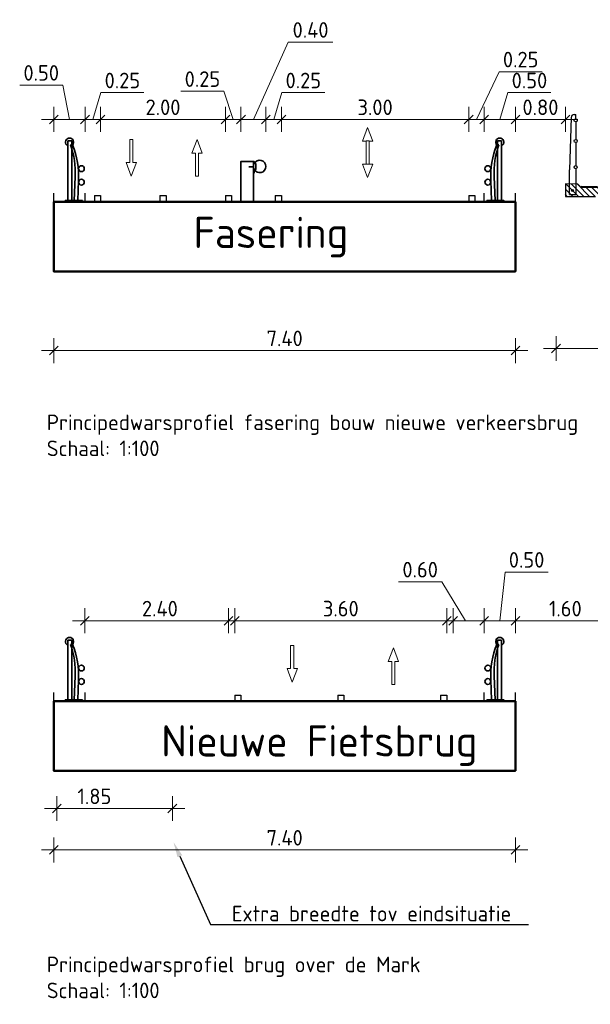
# Model space of a CAD drawing. Header units: metres. Extents: x -54 to 109, y -117 to 84.
# Tile 653 of 656: x 86 to 95, y 61 to 77. Entities that reach past the tile are written whole.
import ezdxf
from ezdxf import colors
from ezdxf.entities.mleader import LeaderData, LeaderLine
from ezdxf.math import Vec2, Vec3

# ---------------------------------------------------------------- set-up
doc = ezdxf.new("R2010")
doc.units = ezdxf.units.M
doc.linetypes.add('HIDDEN', pattern=[3.75, 2.5, -1.25])
doc.layers.get('Defpoints').update_dxf_attribs({"color": 151})
for name, color, linetype in [('015_DDRS_Brug', 1, 'Continuous'), ('L37', 2, 'HIDDEN'), ('L39', 3, 'Continuous'), ('L51', 252, 'Continuous')]:
    doc.layers.add(name, color=color, linetype=linetype)
for name, color, linetype, lineweight in [('B-WE-KW-KUNSTWERK-GD', 252, 'Continuous', 25), ('N-WE-KW-KUNSTWERK-GD', 170, 'Continuous', 50), ('N-WE-SC-STAALVORM-GD', 140, 'Continuous', 35), ('N-WE-VH-KANTVERHARDING-G_2', 4, 'Continuous', 35), ('N-WE-VW-MARKERING-GD', 7, 'Continuous', 35), ('N-WE-VW-MARKERING-S', 7, 'Continuous', 25), ('N-WE-VW-MARKERING_PICTOGRAM-S', 7, 'Continuous', 25), ('X-XX-AL-DETAIL1-M', 7, 'Continuous', 18), ('X-XX-AL-DETAIL1-T25', 7, 'Continuous', 25), ('X-XX-AL-T25', 7, 'Continuous', 25)]:
    doc.layers.add(name, color=color, linetype=linetype, lineweight=lineweight)
doc.styles.add('NLCS-ISO-M100-T25', font='NLCS-ISO.ttf', dxfattribs={"height": 0.25})
doc.styles.add('NLCS-ISO-M200-T25', font='NLCS-ISO.ttf', dxfattribs={"height": 0.5})
doc.dimstyles.new('NLCS-M100-T25-SCHRAP_L2_H2', dxfattribs={"dimscale": 0.1, "dimtxt": 2.5, "dimasz": 1.4, "dimexe": 2, "dimexo": 2, "dimgap": 0.7, "dimtad": 1, "dimzin": 0, "dimdsep": 46, "dimtxsty": 'NLCS-ISO-M100-T25', "dimblk": 'OBLIQUE', "dimcen": 0, "dimdle": 2, "dimclrd": 256, "dimclre": 256, "dimclrt": 256, "dimazin": 0, "dimtfac": 1, "dimtdec": 3, "dimtofl": 0, "dimtmove": 0, "dimatfit": 3, "dimldrblk": 'OBLIQUE', "dimfxl": 2, "dimfxlon": 1, "dimtfillclr": 256, "dimtolj": 1, "dimtzin": 0, "dimlwd": -1, "dimlwe": -1, "dimarcsym": 0})

# ---------------------------------------------------------------- blocks, each defined once
blk = doc.blocks.new('_Oblique')
at = {"color": 0, "linetype": 'ByBlock', "lineweight": -2}
blk.add_line((-0.5, -0.5), (0.5, 0.5), dxfattribs=at)
blk = doc.blocks.new('*D69')
at = {"layer": 'Defpoints', "color": 0, "transparency": 16777216}
for p in [(94.241, 73.195), (106.341, 73.195), (106.341, 71.957)]:
    blk.add_point(p, dxfattribs=at)
at = {"layer": 'X-XX-AL-DETAIL1-M', "transparency": 16777216}
for p, q in [((94.241, 72.157), (94.241, 71.757)), ((106.341, 72.157), (106.341, 71.757)), ((94.041, 71.957), (106.541, 71.957))]:
    blk.add_line(p, q, dxfattribs=at)
at = {"layer": 'X-XX-AL-DETAIL1-M', "transparency": 16777216, "xscale": 0.14, "yscale": 0.14, "zscale": 0.14, "rotation": 180}
blk.add_blockref('_Oblique', (94.241, 71.957), dxfattribs=at)
at = {"layer": 'X-XX-AL-DETAIL1-M', "transparency": 16777216, "xscale": 0.14, "yscale": 0.14, "zscale": 0.14}
blk.add_blockref('_Oblique', (106.341, 71.957), dxfattribs=at)
at = {"layer": 'X-XX-AL-DETAIL1-M', "transparency": 16777216, "insert": (100.291, 72.152), "char_height": 0.25, "attachment_point": 5, "style": 'NLCS-ISO-M100-T25'}
blk.add_mtext('\\A1;12.10', dxfattribs=at)
blk = doc.blocks.new('A$C7887112a')
at = {"layer": 'N-WE-VH-KANTVERHARDING-G_2', "flags": 128}
for points in [[(0.2, 0.65), (0, 0.65), (0, 0)], [(0.21, 0.462), (0.2, 0.462), (0.2, 0.65)], [(0.2, 0.65), (0.21, 0.65), (0.21, 0.614)], [(0.2, 0.56), (0.128, 0.56)], [(0.2, 0.614), (0.21, 0.614), (0.24, 0.614)], [(0.2, 0.525), (0.21, 0.525), (0.24, 0.525), (0.24, 0.614)], [(0.21, 0.525), (0.21, 0.462)], [(0, 0), (0.2, 0), (0.2, 0.462)]]:
    blk.add_lwpolyline(points, dxfattribs=at)
at = {"layer": 'N-WE-VH-KANTVERHARDING-G_2'}
blk.add_arc((0.3, 0.569), 0.1, 206.2636, 153.3838, dxfattribs=at)
blk = doc.blocks.new('VW-MARKERING_010')
at = {"layer": 'N-WE-VW-MARKERING-S'}
for p, q in [((-0.05, 0.1), (0.05, 0.1)), ((-0.05, 0.1), (-0.05, 0)), ((-0.05, 0), (0.05, 0)), ((0.05, 0.1), (0.05, 0))]:
    blk.add_line(p, q, dxfattribs=at)
blk = doc.blocks.new('SVW-MARKERING_PICTOGRAM_PIJL_RECHTDOOR-SO')
at = {"color": 0, "linetype": 'ByBlock', "lineweight": 18}
blk.add_lwpolyline([(-0.412, 0.485), (0, 1.571), (0.412, 0.485), (0.125, 0.485), (0.125, -1.371), (-0.125, -1.371), (-0.125, 0.485)], close=True, dxfattribs=at)
blk = doc.blocks.new('*D70')
at = {"layer": 'Defpoints', "color": 0, "transparency": 16777216}
for p in [(86.191, 73.195), (93.591, 73.195), (93.591, 71.924)]:
    blk.add_point(p, dxfattribs=at)
at = {"layer": 'X-XX-AL-DETAIL1-M', "transparency": 16777216}
for p, q in [((86.191, 72.124), (86.191, 71.724)), ((93.591, 72.124), (93.591, 71.724)), ((85.991, 71.924), (93.791, 71.924))]:
    blk.add_line(p, q, dxfattribs=at)
at = {"layer": 'X-XX-AL-DETAIL1-M', "transparency": 16777216, "xscale": 0.14, "yscale": 0.14, "zscale": 0.14, "rotation": 180}
blk.add_blockref('_Oblique', (86.191, 71.924), dxfattribs=at)
at = {"layer": 'X-XX-AL-DETAIL1-M', "transparency": 16777216, "xscale": 0.14, "yscale": 0.14, "zscale": 0.14}
blk.add_blockref('_Oblique', (93.591, 71.924), dxfattribs=at)
at = {"layer": 'X-XX-AL-DETAIL1-M', "transparency": 16777216, "insert": (89.891, 72.119), "char_height": 0.25, "attachment_point": 5, "style": 'NLCS-ISO-M100-T25'}
blk.add_mtext('\\A1;7.40', dxfattribs=at)
blk = doc.blocks.new('*D71')
at = {"layer": 'Defpoints', "color": 0, "transparency": 16777216}
for p in [(89.841, 75.632), (89.841, 74.409), (92.841, 74.409)]:
    blk.add_point(p, dxfattribs=at)
at = {"layer": 'X-XX-AL-DETAIL1-M', "transparency": 16777216}
for p, q in [((89.841, 75.432), (89.841, 75.832)), ((92.841, 75.432), (92.841, 75.832)), ((93.041, 75.632), (89.641, 75.632))]:
    blk.add_line(p, q, dxfattribs=at)
at = {"layer": 'X-XX-AL-DETAIL1-M', "transparency": 16777216, "xscale": 0.14, "yscale": 0.14, "zscale": 0.14, "rotation": 180}
blk.add_blockref('_Oblique', (89.841, 75.632), dxfattribs=at)
at = {"layer": 'X-XX-AL-DETAIL1-M', "transparency": 16777216, "xscale": 0.14, "yscale": 0.14, "zscale": 0.14}
blk.add_blockref('_Oblique', (92.841, 75.632), dxfattribs=at)
at = {"layer": 'X-XX-AL-DETAIL1-M', "transparency": 16777216, "insert": (91.341, 75.827), "char_height": 0.25, "attachment_point": 5, "style": 'NLCS-ISO-M100-T25'}
blk.add_mtext('\\A1;3.00', dxfattribs=at)
blk = doc.blocks.new('*D72')
at = {"layer": 'Defpoints', "color": 0, "transparency": 16777216}
for p in [(93.091, 75.632), (93.091, 74.878), (92.841, 74.409)]:
    blk.add_point(p, dxfattribs=at)
at = {"layer": 'X-XX-AL-DETAIL1-M', "transparency": 16777216}
for p, q in [((92.966, 75.632), (93.329, 76.398)), ((93.329, 76.398), (94.019, 76.398)), ((92.841, 75.432), (92.841, 75.832)), ((93.091, 75.432), (93.091, 75.832)), ((92.641, 75.632), (93.291, 75.632))]:
    blk.add_line(p, q, dxfattribs=at)
at = {"layer": 'X-XX-AL-DETAIL1-M', "transparency": 16777216, "xscale": 0.14, "yscale": 0.14, "zscale": 0.14, "rotation": 180}
blk.add_blockref('_Oblique', (92.841, 75.632), dxfattribs=at)
at = {"layer": 'X-XX-AL-DETAIL1-M', "transparency": 16777216, "xscale": 0.14, "yscale": 0.14, "zscale": 0.14}
blk.add_blockref('_Oblique', (93.091, 75.632), dxfattribs=at)
at = {"layer": 'X-XX-AL-DETAIL1-M', "transparency": 16777216, "insert": (93.674, 76.593), "char_height": 0.25, "attachment_point": 5, "style": 'NLCS-ISO-M100-T25'}
blk.add_mtext('\\A1;0.25', dxfattribs=at)
blk = doc.blocks.new('*D73')
at = {"layer": 'Defpoints', "color": 0, "transparency": 16777216}
for p in [(89.591, 75.632), (89.591, 74.878), (89.841, 74.409)]:
    blk.add_point(p, dxfattribs=at)
at = {"layer": 'X-XX-AL-DETAIL1-M', "transparency": 16777216}
for p, q in [((89.716, 75.632), (89.845, 76.062)), ((89.845, 76.062), (90.535, 76.062)), ((89.591, 75.432), (89.591, 75.832)), ((89.841, 75.432), (89.841, 75.832)), ((90.041, 75.632), (89.391, 75.632))]:
    blk.add_line(p, q, dxfattribs=at)
at = {"layer": 'X-XX-AL-DETAIL1-M', "transparency": 16777216, "xscale": 0.14, "yscale": 0.14, "zscale": 0.14, "rotation": 180}
blk.add_blockref('_Oblique', (89.591, 75.632), dxfattribs=at)
at = {"layer": 'X-XX-AL-DETAIL1-M', "transparency": 16777216, "xscale": 0.14, "yscale": 0.14, "zscale": 0.14}
blk.add_blockref('_Oblique', (89.841, 75.632), dxfattribs=at)
at = {"layer": 'X-XX-AL-DETAIL1-M', "transparency": 16777216, "insert": (90.19, 76.257), "char_height": 0.25, "attachment_point": 5, "style": 'NLCS-ISO-M100-T25'}
blk.add_mtext('\\A1;0.25', dxfattribs=at)
blk = doc.blocks.new('*D74')
at = {"layer": 'Defpoints', "color": 0, "transparency": 16777216}
for p in [(89.191, 75.632), (89.191, 74.959), (89.591, 74.878)]:
    blk.add_point(p, dxfattribs=at)
at = {"layer": 'X-XX-AL-DETAIL1-M', "transparency": 16777216}
for p, q in [((89.391, 75.632), (89.949, 76.873)), ((89.949, 76.873), (90.664, 76.873)), ((89.191, 75.432), (89.191, 75.832)), ((89.591, 75.432), (89.591, 75.832)), ((89.791, 75.632), (88.991, 75.632))]:
    blk.add_line(p, q, dxfattribs=at)
at = {"layer": 'X-XX-AL-DETAIL1-M', "transparency": 16777216, "xscale": 0.14, "yscale": 0.14, "zscale": 0.14, "rotation": 180}
blk.add_blockref('_Oblique', (89.191, 75.632), dxfattribs=at)
at = {"layer": 'X-XX-AL-DETAIL1-M', "transparency": 16777216, "xscale": 0.14, "yscale": 0.14, "zscale": 0.14}
blk.add_blockref('_Oblique', (89.591, 75.632), dxfattribs=at)
at = {"layer": 'X-XX-AL-DETAIL1-M', "transparency": 16777216, "insert": (90.306, 77.068), "char_height": 0.25, "attachment_point": 5, "style": 'NLCS-ISO-M100-T25'}
blk.add_mtext('\\A1;0.40', dxfattribs=at)
blk = doc.blocks.new('*D75')
at = {"layer": 'Defpoints', "color": 0, "transparency": 16777216}
for p in [(88.941, 75.632), (89.191, 74.959), (88.941, 74.409)]:
    blk.add_point(p, dxfattribs=at)
at = {"layer": 'X-XX-AL-DETAIL1-M', "transparency": 16777216}
for p, q in [((88.918, 76.084), (88.228, 76.084)), ((89.066, 75.632), (88.918, 76.084)), ((88.941, 75.432), (88.941, 75.832)), ((89.191, 75.432), (89.191, 75.832)), ((89.391, 75.632), (88.741, 75.632))]:
    blk.add_line(p, q, dxfattribs=at)
at = {"layer": 'X-XX-AL-DETAIL1-M', "transparency": 16777216, "xscale": 0.14, "yscale": 0.14, "zscale": 0.14, "rotation": 180}
blk.add_blockref('_Oblique', (88.941, 75.632), dxfattribs=at)
at = {"layer": 'X-XX-AL-DETAIL1-M', "transparency": 16777216, "xscale": 0.14, "yscale": 0.14, "zscale": 0.14}
blk.add_blockref('_Oblique', (89.191, 75.632), dxfattribs=at)
at = {"layer": 'X-XX-AL-DETAIL1-M', "transparency": 16777216, "insert": (88.573, 76.279), "char_height": 0.25, "attachment_point": 5, "style": 'NLCS-ISO-M100-T25'}
blk.add_mtext('\\A1;0.25', dxfattribs=at)
blk = doc.blocks.new('*D76')
at = {"layer": 'Defpoints', "color": 0, "transparency": 16777216}
for p in [(86.941, 75.632), (86.941, 74.409), (88.941, 74.409)]:
    blk.add_point(p, dxfattribs=at)
at = {"layer": 'X-XX-AL-DETAIL1-M', "transparency": 16777216}
for p, q in [((86.941, 75.432), (86.941, 75.832)), ((88.941, 75.432), (88.941, 75.832)), ((89.141, 75.632), (86.741, 75.632))]:
    blk.add_line(p, q, dxfattribs=at)
at = {"layer": 'X-XX-AL-DETAIL1-M', "transparency": 16777216, "xscale": 0.14, "yscale": 0.14, "zscale": 0.14, "rotation": 180}
blk.add_blockref('_Oblique', (86.941, 75.632), dxfattribs=at)
at = {"layer": 'X-XX-AL-DETAIL1-M', "transparency": 16777216, "xscale": 0.14, "yscale": 0.14, "zscale": 0.14}
blk.add_blockref('_Oblique', (88.941, 75.632), dxfattribs=at)
at = {"layer": 'X-XX-AL-DETAIL1-M', "transparency": 16777216, "insert": (87.941, 75.827), "char_height": 0.25, "attachment_point": 5, "style": 'NLCS-ISO-M100-T25'}
blk.add_mtext('\\A1;2.00', dxfattribs=at)
blk = doc.blocks.new('*D77')
at = {"layer": 'Defpoints', "color": 0, "transparency": 16777216}
for p in [(86.691, 75.632), (86.691, 74.869), (86.941, 74.409)]:
    blk.add_point(p, dxfattribs=at)
at = {"layer": 'X-XX-AL-DETAIL1-M', "transparency": 16777216}
for p, q in [((86.816, 75.632), (86.945, 76.062)), ((86.945, 76.062), (87.635, 76.062)), ((86.691, 75.432), (86.691, 75.832)), ((86.941, 75.432), (86.941, 75.832)), ((87.141, 75.632), (86.491, 75.632))]:
    blk.add_line(p, q, dxfattribs=at)
at = {"layer": 'X-XX-AL-DETAIL1-M', "transparency": 16777216, "xscale": 0.14, "yscale": 0.14, "zscale": 0.14, "rotation": 180}
blk.add_blockref('_Oblique', (86.691, 75.632), dxfattribs=at)
at = {"layer": 'X-XX-AL-DETAIL1-M', "transparency": 16777216, "xscale": 0.14, "yscale": 0.14, "zscale": 0.14}
blk.add_blockref('_Oblique', (86.941, 75.632), dxfattribs=at)
at = {"layer": 'X-XX-AL-DETAIL1-M', "transparency": 16777216, "insert": (87.29, 76.257), "char_height": 0.25, "attachment_point": 5, "style": 'NLCS-ISO-M100-T25'}
blk.add_mtext('\\A1;0.25', dxfattribs=at)
blk = doc.blocks.new('*D78')
at = {"layer": 'Defpoints', "color": 0, "transparency": 16777216}
for p in [(86.191, 75.632), (86.691, 74.869), (86.191, 74.309)]:
    blk.add_point(p, dxfattribs=at)
at = {"layer": 'X-XX-AL-DETAIL1-M', "transparency": 16777216}
for p, q in [((86.334, 76.184), (85.644, 76.184)), ((86.441, 75.632), (86.334, 76.184)), ((86.191, 75.432), (86.191, 75.832)), ((86.691, 75.432), (86.691, 75.832)), ((86.891, 75.632), (85.991, 75.632))]:
    blk.add_line(p, q, dxfattribs=at)
at = {"layer": 'X-XX-AL-DETAIL1-M', "transparency": 16777216, "xscale": 0.14, "yscale": 0.14, "zscale": 0.14, "rotation": 180}
blk.add_blockref('_Oblique', (86.191, 75.632), dxfattribs=at)
at = {"layer": 'X-XX-AL-DETAIL1-M', "transparency": 16777216, "xscale": 0.14, "yscale": 0.14, "zscale": 0.14}
blk.add_blockref('_Oblique', (86.691, 75.632), dxfattribs=at)
at = {"layer": 'X-XX-AL-DETAIL1-M', "transparency": 16777216, "insert": (85.989, 76.379), "char_height": 0.25, "attachment_point": 5, "style": 'NLCS-ISO-M100-T25'}
blk.add_mtext('\\A1;0.50', dxfattribs=at)
blk = doc.blocks.new('*D79')
at = {"layer": 'Defpoints', "color": 0, "transparency": 16777216}
for p in [(92.491, 67.589), (93.091, 66.865), (92.491, 66.397)]:
    blk.add_point(p, dxfattribs=at)
at = {"layer": 'X-XX-AL-DETAIL1-M', "transparency": 16777216}
for p, q in [((92.408, 68.214), (91.718, 68.214)), ((92.791, 67.589), (92.408, 68.214)), ((92.491, 67.389), (92.491, 67.789)), ((93.091, 67.389), (93.091, 67.789)), ((93.291, 67.589), (92.291, 67.589))]:
    blk.add_line(p, q, dxfattribs=at)
at = {"layer": 'X-XX-AL-DETAIL1-M', "transparency": 16777216, "xscale": 0.14, "yscale": 0.14, "zscale": 0.14, "rotation": 180}
blk.add_blockref('_Oblique', (92.491, 67.589), dxfattribs=at)
at = {"layer": 'X-XX-AL-DETAIL1-M', "transparency": 16777216, "xscale": 0.14, "yscale": 0.14, "zscale": 0.14}
blk.add_blockref('_Oblique', (93.091, 67.589), dxfattribs=at)
at = {"layer": 'X-XX-AL-DETAIL1-M', "transparency": 16777216, "insert": (92.063, 68.409), "char_height": 0.25, "attachment_point": 5, "style": 'NLCS-ISO-M100-T25'}
blk.add_mtext('\\A1;0.60', dxfattribs=at)
blk = doc.blocks.new('*D80')
at = {"layer": 'Defpoints', "color": 0, "transparency": 16777216}
for p in [(88.991, 67.589), (88.991, 66.397), (92.591, 66.397)]:
    blk.add_point(p, dxfattribs=at)
at = {"layer": 'X-XX-AL-DETAIL1-M', "transparency": 16777216}
for p, q in [((88.991, 67.389), (88.991, 67.789)), ((92.591, 67.389), (92.591, 67.789)), ((92.791, 67.589), (88.791, 67.589))]:
    blk.add_line(p, q, dxfattribs=at)
at = {"layer": 'X-XX-AL-DETAIL1-M', "transparency": 16777216, "xscale": 0.14, "yscale": 0.14, "zscale": 0.14, "rotation": 180}
blk.add_blockref('_Oblique', (88.991, 67.589), dxfattribs=at)
at = {"layer": 'X-XX-AL-DETAIL1-M', "transparency": 16777216, "xscale": 0.14, "yscale": 0.14, "zscale": 0.14}
blk.add_blockref('_Oblique', (92.591, 67.589), dxfattribs=at)
at = {"layer": 'X-XX-AL-DETAIL1-M', "transparency": 16777216, "insert": (90.791, 67.784), "char_height": 0.25, "attachment_point": 5, "style": 'NLCS-ISO-M100-T25'}
blk.add_mtext('\\A1;3.60', dxfattribs=at)
blk = doc.blocks.new('*D81')
at = {"layer": 'Defpoints', "color": 0, "transparency": 16777216}
for p in [(86.69, 67.589), (86.69, 66.879), (89.091, 66.397)]:
    blk.add_point(p, dxfattribs=at)
at = {"layer": 'X-XX-AL-DETAIL1-M', "transparency": 16777216}
for p, q in [((86.69, 67.389), (86.69, 67.789)), ((89.091, 67.389), (89.091, 67.789)), ((89.291, 67.589), (86.49, 67.589))]:
    blk.add_line(p, q, dxfattribs=at)
at = {"layer": 'X-XX-AL-DETAIL1-M', "transparency": 16777216, "xscale": 0.14, "yscale": 0.14, "zscale": 0.14, "rotation": 180}
blk.add_blockref('_Oblique', (86.69, 67.589), dxfattribs=at)
at = {"layer": 'X-XX-AL-DETAIL1-M', "transparency": 16777216, "xscale": 0.14, "yscale": 0.14, "zscale": 0.14}
blk.add_blockref('_Oblique', (89.091, 67.589), dxfattribs=at)
at = {"layer": 'X-XX-AL-DETAIL1-M', "transparency": 16777216, "insert": (87.891, 67.784), "char_height": 0.25, "attachment_point": 5, "style": 'NLCS-ISO-M100-T25'}
blk.add_mtext('\\A1;2.40', dxfattribs=at)
blk = doc.blocks.new('*D68')
at = {"layer": 'Defpoints', "color": 0, "transparency": 16777216}
for p in [(86.241, 68.739), (88.091, 67.589), (88.091, 64.577)]:
    blk.add_point(p, dxfattribs=at)
at = {"layer": 'X-XX-AL-DETAIL1-M', "transparency": 16777216}
for p, q in [((86.241, 64.777), (86.241, 64.377)), ((88.091, 64.777), (88.091, 64.377)), ((86.041, 64.577), (88.291, 64.577))]:
    blk.add_line(p, q, dxfattribs=at)
at = {"layer": 'X-XX-AL-DETAIL1-M', "transparency": 16777216, "xscale": 0.14, "yscale": 0.14, "zscale": 0.14, "rotation": 180}
blk.add_blockref('_Oblique', (86.241, 64.577), dxfattribs=at)
at = {"layer": 'X-XX-AL-DETAIL1-M', "transparency": 16777216, "xscale": 0.14, "yscale": 0.14, "zscale": 0.14}
blk.add_blockref('_Oblique', (88.091, 64.577), dxfattribs=at)
at = {"layer": 'X-XX-AL-DETAIL1-M', "transparency": 16777216, "insert": (86.841, 64.772), "char_height": 0.25, "attachment_point": 5, "style": 'NLCS-ISO-M100-T25'}
blk.add_mtext('\\A1;1.85', dxfattribs=at)
blk = doc.blocks.new('*D92')
at = {"layer": 'Defpoints', "color": 0, "transparency": 16777216}
for p in [(86.191, 65.182), (93.591, 65.182), (93.591, 63.912)]:
    blk.add_point(p, dxfattribs=at)
at = {"layer": 'X-XX-AL-DETAIL1-M', "transparency": 16777216}
for p, q in [((86.191, 64.112), (86.191, 63.712)), ((93.591, 64.112), (93.591, 63.712)), ((85.991, 63.912), (93.791, 63.912))]:
    blk.add_line(p, q, dxfattribs=at)
at = {"layer": 'X-XX-AL-DETAIL1-M', "transparency": 16777216, "xscale": 0.14, "yscale": 0.14, "zscale": 0.14, "rotation": 180}
blk.add_blockref('_Oblique', (86.191, 63.912), dxfattribs=at)
at = {"layer": 'X-XX-AL-DETAIL1-M', "transparency": 16777216, "xscale": 0.14, "yscale": 0.14, "zscale": 0.14}
blk.add_blockref('_Oblique', (93.591, 63.912), dxfattribs=at)
at = {"layer": 'X-XX-AL-DETAIL1-M', "transparency": 16777216, "insert": (89.891, 64.107), "char_height": 0.25, "attachment_point": 5, "style": 'NLCS-ISO-M100-T25'}
blk.add_mtext('\\A1;7.40', dxfattribs=at)
blk = doc.blocks.new('*D94')
at = {"layer": 'Defpoints', "color": 0, "transparency": 16777216}
for p in [(93.591, 67.589), (93.091, 66.865), (93.591, 66.297)]:
    blk.add_point(p, dxfattribs=at)
at = {"layer": 'X-XX-AL-DETAIL1-M', "transparency": 16777216}
for p, q in [((93.341, 67.589), (93.424, 68.371)), ((93.424, 68.371), (94.114, 68.371)), ((93.091, 67.389), (93.091, 67.789)), ((93.591, 67.389), (93.591, 67.789)), ((92.891, 67.589), (93.791, 67.589))]:
    blk.add_line(p, q, dxfattribs=at)
at = {"layer": 'X-XX-AL-DETAIL1-M', "transparency": 16777216, "xscale": 0.14, "yscale": 0.14, "zscale": 0.14, "rotation": 180}
blk.add_blockref('_Oblique', (93.091, 67.589), dxfattribs=at)
at = {"layer": 'X-XX-AL-DETAIL1-M', "transparency": 16777216, "xscale": 0.14, "yscale": 0.14, "zscale": 0.14}
blk.add_blockref('_Oblique', (93.591, 67.589), dxfattribs=at)
at = {"layer": 'X-XX-AL-DETAIL1-M', "transparency": 16777216, "insert": (93.769, 68.566), "char_height": 0.25, "attachment_point": 5, "style": 'NLCS-ISO-M100-T25'}
blk.add_mtext('\\A1;0.50', dxfattribs=at)
blk = doc.blocks.new('*D95')
at = {"layer": 'Defpoints', "color": 0, "transparency": 16777216}
for p in [(95.189, 67.589), (93.591, 66.297), (95.189, 66.297)]:
    blk.add_point(p, dxfattribs=at)
at = {"layer": 'X-XX-AL-DETAIL1-M', "transparency": 16777216}
for p, q in [((93.591, 67.389), (93.591, 67.789)), ((95.189, 67.389), (95.189, 67.789)), ((93.391, 67.589), (95.389, 67.589))]:
    blk.add_line(p, q, dxfattribs=at)
at = {"layer": 'X-XX-AL-DETAIL1-M', "transparency": 16777216, "xscale": 0.14, "yscale": 0.14, "zscale": 0.14, "rotation": 180}
blk.add_blockref('_Oblique', (93.591, 67.589), dxfattribs=at)
at = {"layer": 'X-XX-AL-DETAIL1-M', "transparency": 16777216, "xscale": 0.14, "yscale": 0.14, "zscale": 0.14}
blk.add_blockref('_Oblique', (95.189, 67.589), dxfattribs=at)
at = {"layer": 'X-XX-AL-DETAIL1-M', "transparency": 16777216, "insert": (94.39, 67.784), "char_height": 0.25, "attachment_point": 5, "style": 'NLCS-ISO-M100-T25'}
blk.add_mtext('\\A1;1.60', dxfattribs=at)
blk = doc.blocks.new('*U211')
for p, q in [((-0.214, 0.982), (-0.278, 0.982)), ((-0.278, 0.913), (-0.294, 0.913)), ((-0.202, 0.913), (-0.233, 0.913)), ((-0.172, 0.024), (-0.157, 0.404)), ((-0.117, 0.024), (-0.105, 0.344)), ((-0.039, 0.024), (-0.039, 0))]:
    blk.add_line(p, q)
at = {"flags": 128}
for points in [[(-0.278, 0.982), (-0.278, 0.024)], [(-0.214, 0.982), (-0.214, 0.024)]]:
    blk.add_lwpolyline(points, dxfattribs=at)
blk.add_lwpolyline([(-0.042, 0.024), (-0.042, 0), (-0.313, 0), (-0.313, 0.024)], close=True, dxfattribs=at)
for centre in [(-0.058, 0.533), (-0.058, 0.317)]:
    blk.add_circle(centre, 0.0467)
for centre, radius, start, end in [((-0.248, 0.959), 0.0652, 314.76, 225.2605), ((-1.541, 0.459), 1.385, 357.7228, 19.1401), ((-1.44, 0.409), 1.337, 357.2392, 22.174)]:
    blk.add_arc(centre, radius, start, end)
at = {"layer": 'Defpoints'}
for p, q in [((-0.5, -0.012), (-0.5, 0.139)), ((-0.042, 0), (0.022, 0)), ((0, -0.012), (0, 0.139))]:
    blk.add_line(p, q, dxfattribs=at)
blk = doc.blocks.new('*D179')
at = {"layer": 'Defpoints', "color": 0, "transparency": 16777216}
for p in [(94.391, 75.632), (93.591, 74.309), (94.391, 74.397)]:
    blk.add_point(p, dxfattribs=at)
at = {"layer": 'X-XX-AL-DETAIL1-M', "transparency": 16777216}
for p, q in [((93.591, 75.432), (93.591, 75.832)), ((94.391, 75.432), (94.391, 75.832)), ((93.391, 75.632), (94.591, 75.632))]:
    blk.add_line(p, q, dxfattribs=at)
at = {"layer": 'X-XX-AL-DETAIL1-M', "transparency": 16777216, "xscale": 0.14, "yscale": 0.14, "zscale": 0.14, "rotation": 180}
blk.add_blockref('_Oblique', (93.591, 75.632), dxfattribs=at)
at = {"layer": 'X-XX-AL-DETAIL1-M', "transparency": 16777216, "xscale": 0.14, "yscale": 0.14, "zscale": 0.14}
blk.add_blockref('_Oblique', (94.391, 75.632), dxfattribs=at)
at = {"layer": 'X-XX-AL-DETAIL1-M', "transparency": 16777216, "insert": (93.991, 75.827), "char_height": 0.25, "attachment_point": 5, "style": 'NLCS-ISO-M100-T25'}
blk.add_mtext('\\A1;0.80', dxfattribs=at)
blk = doc.blocks.new('*D180')
at = {"layer": 'Defpoints', "color": 0, "transparency": 16777216}
for p in [(93.091, 75.632), (93.091, 74.449), (93.591, 74.309)]:
    blk.add_point(p, dxfattribs=at)
at = {"layer": 'X-XX-AL-DETAIL1-M', "transparency": 16777216}
for p, q in [((93.341, 75.632), (93.47, 76.062)), ((93.47, 76.062), (94.16, 76.062)), ((93.091, 75.432), (93.091, 75.832)), ((93.591, 75.432), (93.591, 75.832)), ((93.791, 75.632), (92.891, 75.632))]:
    blk.add_line(p, q, dxfattribs=at)
at = {"layer": 'X-XX-AL-DETAIL1-M', "transparency": 16777216, "xscale": 0.14, "yscale": 0.14, "zscale": 0.14, "rotation": 180}
blk.add_blockref('_Oblique', (93.091, 75.632), dxfattribs=at)
at = {"layer": 'X-XX-AL-DETAIL1-M', "transparency": 16777216, "xscale": 0.14, "yscale": 0.14, "zscale": 0.14}
blk.add_blockref('_Oblique', (93.591, 75.632), dxfattribs=at)
at = {"layer": 'X-XX-AL-DETAIL1-M', "transparency": 16777216, "insert": (93.815, 76.257), "char_height": 0.25, "attachment_point": 5, "style": 'NLCS-ISO-M100-T25'}
blk.add_mtext('\\A1;0.50', dxfattribs=at)
blk = doc.blocks.new('brug')
at = {"layer": 'L51'}
h = blk.add_hatch(dxfattribs=at)
h.set_pattern_fill('LINE', color=0, scale=0.02, angle=188.9221, style=0)
h.set_pattern_definition([(135, (-6.85005, 0.821155), (-0.0449013, -0.0449013), [])])
h.paths.add_polyline_path([(-5.9, 0.225), (-5.7, 0.221), (-5.649, 0.17), (-3.815, 0.133), (-3.815, 0.009), (-4.065, 0.009), (-4.074, 0.018), (-5.345, 0.044), (-5.415, 0.043), (-5.415, 0.025), (-5.9, 0.025)])
at = {"layer": '015_DDRS_Brug', "color": 0}
for p, q in [((-5.807, 1.292, 0), (-5.835, 0.451, 0)), ((-5.757, 1.34, 0), (-5.735, 1.34, 0)), ((-5.735, 1.27, 0), (-5.735, 1.34, 0)), ((-5.735, 1.22, 0), (-5.735, 0.94, 0)), ((-5.735, 0.89, 0), (-5.735, 0.52, 0)), ((-5.835, 0.055, 0), (-5.835, 0.451, 0)), ((-5.735, 0.47, 0), (-5.735, 0.055, 0)), ((-5.835, 0.055, 0), (-5.735, 0.055, 0))]:
    blk.add_line(p, q, dxfattribs=at)
for centre, radius in [((-5.735, 1.245, 0), 0.025), ((-5.735, 0.915, 0), 0.025), ((-5.735, 0.495, 0), 0.025), ((-5.785, 0.12), 0.016)]:
    blk.add_circle(centre, radius, dxfattribs=at)
blk.add_arc((-5.757, 1.29, 0), 0.05, 90, 177.5319, dxfattribs=at)
at = {"layer": 'L37', "color": 0, "elevation": 0, "flags": 128}
blk.add_lwpolyline([(-3.442, 0.018), (-3.449, 0.123), (-3.469, 0.141), (-5.649, 0.185)], dxfattribs=at)
at = {"layer": 'L39', "color": 0, "linetype": 'Continuous'}
for p, q in [((-5.7, 0.221), (-5.9, 0.225)), ((-5.9, 0.225), (-5.9, 0.025)), ((-5.649, 0.17), (-5.7, 0.221)), ((-3.815, 0.133), (-5.649, 0.17)), ((-5.9, 0.025), (-5.415, 0.025))]:
    blk.add_line(p, q, dxfattribs=at)

msp = doc.modelspace()

# ---------------------------------------------------------------- linework, layer by layer
at = {"layer": 'N-WE-KW-KUNSTWERK-GD'}
for points in [[(86.191, 74.309), (93.591, 74.309), (93.591, 73.195), (86.191, 73.195)], [(86.191, 66.297), (93.591, 66.297), (93.591, 65.182), (86.191, 65.182)]]:
    msp.add_lwpolyline(points, close=True, dxfattribs=at)

# ---------------------------------------------------------------- block references
msp.add_blockref('A$C7887112a', (89.191, 74.309))
at = {"layer": 'B-WE-KW-KUNSTWERK-GD'}
msp.add_blockref('brug', (100.291, 74.372), dxfattribs=at)
at = {"layer": 'N-WE-SC-STAALVORM-GD'}
for p in [(86.691, 74.309), (86.691, 66.297)]:
    msp.add_blockref('*U211', p, dxfattribs=at)
at = {"layer": 'N-WE-SC-STAALVORM-GD', "xscale": -1}
for p in [(93.091, 74.309), (93.091, 66.297)]:
    msp.add_blockref('*U211', p, dxfattribs=at)
at = {"layer": 'N-WE-VW-MARKERING-GD', "color": 7, "linetype": 'Continuous', "lineweight": 35}
for p in [(86.891, 74.309), (87.941, 74.309), (88.991, 74.309), (89.791, 74.309), (92.891, 74.309), (89.141, 66.297), (90.791, 66.297), (92.441, 66.297)]:
    msp.add_blockref('VW-MARKERING_010', p, dxfattribs=at)
at = {"layer": 'N-WE-VW-MARKERING_PICTOGRAM-S', "xscale": 0.2, "yscale": 0.2, "zscale": 0.2}
for p in [(91.22, 75.189), (88.487, 74.996), (91.634, 66.84)]:
    msp.add_blockref('SVW-MARKERING_PICTOGRAM_PIJL_RECHTDOOR-SO', p, dxfattribs=at)
at = {"layer": 'N-WE-VW-MARKERING_PICTOGRAM-S', "xscale": 0.2, "yscale": 0.2, "zscale": 0.2, "rotation": 180}
for p in [(87.432, 75.036), (91.22, 75.012), (90.012, 66.918)]:
    msp.add_blockref('SVW-MARKERING_PICTOGRAM_PIJL_RECHTDOOR-SO', p, dxfattribs=at)

# ---------------------------------------------------------------- texts
at = {"layer": 'X-XX-AL-T25', "char_height": 0.5, "attachment_point": 1, "style": 'NLCS-ISO-M200-T25'}
for s, insert in [('Fasering', (88.43, 74.069)), ('Nieuwe Fietsbrug', (87.913, 65.911))]:
    msp.add_mtext(s, dxfattribs=dict(at, insert=insert))
at = {"layer": 'X-XX-AL-T25', "char_height": 0.25, "width": 26.16034, "attachment_point": 1, "style": 'NLCS-ISO-M200-T25'}
for s, insert in [('Principedwarsprofiel fasering bouw nieuwe verkeersbrug\\PSchaal: 1:100', (86.078, 70.897)), ('Principedwarsprofiel brug over de Mark\\PSchaal: 1:100', (86.078, 62.2))]:
    msp.add_mtext(s, dxfattribs=dict(at, insert=insert))

# ---------------------------------------------------------------- dimensions: what is measured, and where the dimension line sits
at = {"layer": 'X-XX-AL-DETAIL1-M'}
for base, p1, p2, picture, middle in [((89.191, 75.632), (89.591, 74.878), (89.191, 74.959), '*D74', (90.019, 76.873)), ((93.091, 75.632), (92.841, 74.409), (93.091, 74.878), '*D72', (93.399, 76.398)), ((86.191, 75.632), (86.691, 74.869), (86.191, 74.309), '*D78', (86.264, 76.184)), ((88.941, 75.632), (89.191, 74.959), (88.941, 74.409), '*D75', (88.848, 76.084)), ((93.591, 67.589), (93.091, 66.865), (93.591, 66.297), '*D94', (93.494, 68.371)), ((92.491, 67.589), (93.091, 66.865), (92.491, 66.397), '*D79', (92.338, 68.214))]:
    dim = msp.add_linear_dim(base=base, p1=p1, p2=p2, dimstyle='NLCS-M100-T25-SCHRAP_L2_H2', override={"dimtmove": 1}, dxfattribs=at)
    dim.commit()
    dim.dimension.update_dxf_attribs({"geometry": picture, "text_midpoint": middle, "dimtype": 160})
for base, p1, p2, picture, middle in [((86.691, 75.632), (86.941, 74.409), (86.691, 74.869), '*D77', (87.015, 76.257)), ((89.591, 75.632), (89.841, 74.409), (89.591, 74.878), '*D73', (89.915, 76.257)), ((93.091, 75.632), (93.591, 74.309), (93.091, 74.449), '*D180', (93.54, 76.257)), ((94.391, 75.632), (93.591, 74.309), (94.391, 74.397), '*D179', (93.991, 75.827)), ((86.69, 67.589), (89.091, 66.397), (86.69, 66.879), '*D81', (87.891, 67.784)), ((88.991, 67.589), (92.591, 66.397), (88.991, 66.397), '*D80', (90.791, 67.784)), ((95.189, 67.589), (93.591, 66.297), (95.189, 66.297), '*D95', (94.39, 67.784))]:
    dim = msp.add_linear_dim(base=base, p1=p1, p2=p2, dimstyle='NLCS-M100-T25-SCHRAP_L2_H2', override={"dimtmove": 1}, dxfattribs=at)
    dim.commit()
    dim.dimension.update_dxf_attribs({"geometry": picture, "text_midpoint": middle})
for base, p1, p2, picture, middle in [((86.941, 75.632), (88.941, 74.409), (86.941, 74.409), '*D76', (87.941, 75.827)), ((89.841, 75.632), (92.841, 74.409), (89.841, 74.409), '*D71', (91.341, 75.827)), ((93.591, 71.924), (86.191, 73.195), (93.591, 73.195), '*D70', (89.891, 72.119)), ((106.341, 71.957), (94.241, 73.195), (106.341, 73.195), '*D69', (100.291, 72.152)), ((93.591, 63.912), (86.191, 65.182), (93.591, 65.182), '*D92', (89.891, 64.107))]:
    dim = msp.add_linear_dim(base=base, p1=p1, p2=p2, dimstyle='NLCS-M100-T25-SCHRAP_L2_H2', dxfattribs=at)
    dim.commit()
    dim.dimension.update_dxf_attribs({"geometry": picture, "text_midpoint": middle})
dim = msp.add_linear_dim(base=(88.091, 64.577), p1=(86.241, 68.739), p2=(88.091, 67.589), dimstyle='NLCS-M100-T25-SCHRAP_L2_H2', dxfattribs=at)
dim.commit()
dim.dimension.update_dxf_attribs({"geometry": '*D68', "text_midpoint": (86.841, 64.577), "dimtype": 160})

# ---------------------------------------------------------------- leaders
at = {"layer": 'X-XX-AL-DETAIL1-T25'}
ml = msp.add_multileader_mtext('Standard', dxfattribs=at)
ml.set_content('Extra breedte tov eindsituatie', color=256, style='NLCS-ISO-M100-T25')
ml.set_leader_properties(color=256, linetype='ByLayer', lineweight=-1)
ml.build(insert=Vec2(0, 0))
ml.multileader.update_dxf_attribs({"text_left_attachment_type": 5, "text_right_attachment_type": 5, "dogleg_length": 0.25, "arrow_head_size": 0.25})
ctx = ml.context
ctx.base_point, ctx.char_height, ctx.arrow_head_size, ctx.landing_gap_size, ctx.plane_origin = Vec3(88.954, 62.716), 0.25, 0.25, 0.09, Vec3(88.109, 64.039)
ctx.left_attachment, ctx.right_attachment = 5, 5
notes = []
notes.append((ctx, [(1, (1, 1, 0), (88.704, 62.716), (1, 0), 0.25, [(0, [(88.109, 64.039)], 0, [])])]))
ctx.mtext.insert, ctx.mtext.flow_direction = Vec3(89.044, 63.016), 5
for ctx, leaders in notes:
    for number, flags, end, landing, length, lines in leaders:
        leader = LeaderData()
        leader.index, (leader.has_last_leader_line, leader.has_dogleg_vector, leader.attachment_direction) = number, flags
        leader.last_leader_point, leader.dogleg_vector, leader.dogleg_length = Vec3(end), Vec3(landing), length
        for number, points, colour, breaks in lines:
            line = LeaderLine()
            line.index, line.vertices, line.color, line.breaks = number, Vec3.list(points), colors.encode_raw_color(colour), breaks
            leader.lines.append(line)
        ctx.leaders.append(leader)

doc.saveas('drawing.dxf')
